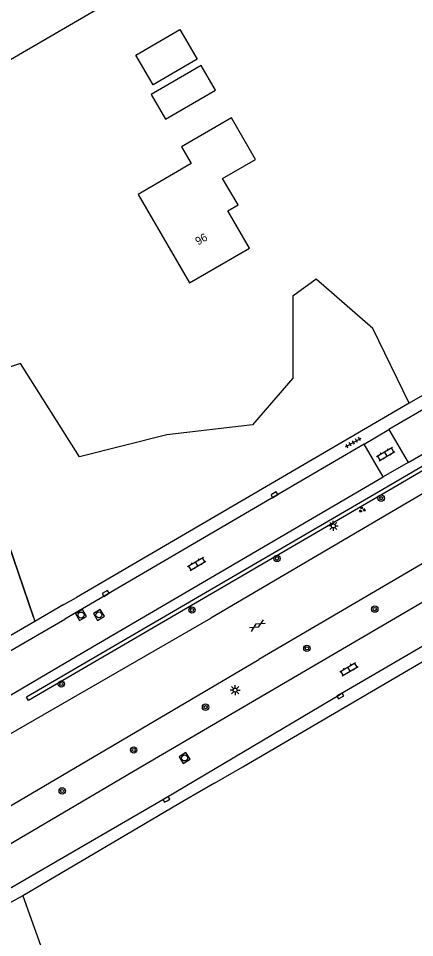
# Model space of a CAD drawing. Extents: x 135999 to 138000, y 396000 to 398501.
# Drawn here: x 137062.1 to 137111.6, y 397982.9 to 398097.7 of the extents above; entities that cross this region are included whole.
import ezdxf

# ---------------------------------------------------------------- set-up
doc = ezdxf.new("R2010")
doc.units = 0
for name, color, linetype in [('gg-afsc-draadraster', 7, 'Continuous'), ('gg-afsc-hekwerk', 7, 'Continuous'), ('gg-afsc-muur', 7, 'Continuous'), ('gg-anno-huisnummerreeks BGT', 7, 'Continuous'), ('gg-bbg-bijgebouw', 7, 'Continuous'), ('gg-bbg-hoofdgebouw', 7, 'Continuous'), ('gg-bbg-luifel en loopbrug', 7, 'Continuous'), ('gg-knt-verharding', 7, 'Continuous'), ('gt-grn-groengrens', 7, 'Continuous'), ('gt-grn-vlakafsluiter', 7, 'Continuous'), ('gt-symb-boom', 7, 'Continuous'), ('gt-symb-gesloten verharding', 7, 'Continuous'), ('gt-symb-groenvak', 7, 'Continuous'), ('gt-symb-klinker verharding', 7, 'Continuous'), ('gt-symb-kolk', 7, 'Continuous'), ('gt-symb-lichtmast', 7, 'Continuous'), ('gt-symb-rioolschacht', 7, 'Continuous'), ('gt-symb-tegel verharding', 7, 'Continuous')]:
    doc.layers.add(name, color=color, linetype=linetype)

# ---------------------------------------------------------------- blocks, each defined once
blk = doc.blocks.new('gt0-KL1')
at = {"layer": 'gt-symb-klinker verharding'}
for p, q in [((-1.15, 0.3), (1.15, 0.3)), ((-1, -0.3), (-1, 0.3)), ((-0.5, 0.3), (-0.5, 0.45)), ((0, -0.3), (0, 0.3)), ((0.5, 0.3), (0.5, 0.45)), ((1, -0.3), (1, 0.3)), ((-1.15, -0.3), (1.15, -0.3)), ((-0.5, -0.45), (-0.5, -0.3)), ((0.5, -0.45), (0.5, -0.3))]:
    blk.add_line(p, q, dxfattribs=at)
blk = doc.blocks.new('gt0-GESVH1')
at = {"layer": 'gt-symb-gesloten verharding'}
for p, q in [((-0.99, -0.26), (0.01, 0.24)), ((0.01, -0.26), (-0.99, 0.24)), ((0.01, 0.24), (1.01, -0.26)), ((1.01, 0.24), (0.01, -0.26))]:
    blk.add_line(p, q, dxfattribs=at)
blk = doc.blocks.new('gt0-RS')
at = {"layer": 'gt-symb-rioolschacht'}
blk.add_lwpolyline([(-0.5, -0.5), (0.5, -0.5), (0.5, 0.5), (-0.5, 0.5)], close=True, dxfattribs=at)
blk.add_circle((0, 0), 0.375, dxfattribs=at)
blk = doc.blocks.new('gt0-BOOM')
at = {"layer": 'gt-symb-boom'}
for radius in [0.4, 0.2]:
    blk.add_circle((0, 0), radius, dxfattribs=at)
blk = doc.blocks.new('gt0-KOLK')
at = {"layer": 'gt-symb-kolk'}
blk.add_lwpolyline([(0, 0), (0.38, 0), (0.38, 0.4), (-0.38, 0.4), (-0.38, 0), (0, 0)], dxfattribs=at)
blk = doc.blocks.new('gt0-TEG1')
at = {"layer": 'gt-symb-tegel verharding'}
for p, q in [((-1.12, 0), (1.13, 0)), ((-0.9, -0.25), (-0.9, 0.25)), ((-0.45, -0.25), (-0.45, 0.25)), ((0, -0.25), (0, 0.25)), ((0.45, -0.25), (0.45, 0.25)), ((0.9, -0.25), (0.9, 0.25))]:
    blk.add_line(p, q, dxfattribs=at)
blk = doc.blocks.new('gt0-LMAST')
at = {"layer": 'gt-symb-lichtmast'}
for p, q in [((-0.18, 0.17), (-0.45, 0.44)), ((-0.01, 0.25), (-0.01, 0.62)), ((0.17, 0.17), (0.44, 0.44)), ((-0.26, 0), (-0.63, 0)), ((-0.18, -0.18), (-0.45, -0.45)), ((-0.01, -0.25), (-0.01, -0.63)), ((0.44, -0.45), (0.17, -0.18)), ((0.24, 0), (0.62, 0))]:
    blk.add_line(p, q, dxfattribs=at)
blk.add_circle((-0.01, 0), 0.25, dxfattribs=at)
blk = doc.blocks.new('gt0-GRVAK')
at = {"layer": 'gt-symb-groenvak'}
for p, q in [((-0.11, 0.19), (-0.23, 0.24)), ((-0.18, 0.15), (0.09, 0.15)), ((-0.09, 0.21), (-0.16, 0.32)), ((-0.05, 0.21), (-0.05, 0.39)), ((0, 0.21), (0.06, 0.32)), ((0.02, 0.19), (0.13, 0.24)), ((0.26, -0.05), (0.2, 0.06)), ((0.3, -0.05), (0.3, 0.13)), ((0.35, -0.05), (0.41, 0.06)), ((-0.24, -0.23), (-0.36, -0.18)), ((-0.32, -0.26), (-0.05, -0.26)), ((-0.23, -0.21), (-0.29, -0.1)), ((-0.18, -0.2), (-0.18, -0.02)), ((-0.14, -0.21), (-0.07, -0.1)), ((-0.12, -0.23), (0, -0.18)), ((0.24, -0.07), (0.12, -0.02)), ((0.17, -0.11), (0.44, -0.11)), ((0.37, -0.07), (0.49, -0.02))]:
    blk.add_line(p, q, dxfattribs=at)

msp = doc.modelspace()

# ---------------------------------------------------------------- linework, layer by layer
at = {"layer": 'gg-afsc-draadraster'}
msp.add_lwpolyline([(137057.96, 398090.79), (137100.86, 398115.75), (137100.46, 398126.3)], dxfattribs=at)
at = {"layer": 'gg-afsc-hekwerk'}
for p, q in [((137090.12, 398004.24), (137119.92, 398021.63)), ((137086.6, 398002.2), (137082.84, 398000)), ((137082.84, 398000), (137062.59, 397988.12))]:
    msp.add_line(p, q, dxfattribs=at)
for points in [[(137063.96, 398022.91), (137060.2, 398033.9), (137056.31, 398032.91), (137050.4, 398050.53), (137054.15, 398051.9)], [(137062.59, 397988.12), (137091.34, 397907.95), (137101.18, 397914.31)]]:
    msp.add_lwpolyline(points, dxfattribs=at)
at = {"layer": 'gg-afsc-muur'}
msp.add_lwpolyline([(137057.96, 398090.79), (137043.84, 398082.69), (137054.15, 398051.9), (137050.4, 398050.53), (137056.31, 398032.91), (137060.2, 398033.9), (137063.96, 398022.91)], dxfattribs=at)
at = {"layer": 'gg-bbg-bijgebouw'}
msp.add_lwpolyline([(137078.67, 398088.2), (137080.44, 398085.14), (137086.71, 398088.78), (137084.93, 398091.84), (137078.67, 398088.2)], dxfattribs=at)
at = {"layer": 'gg-bbg-hoofdgebouw'}
for points in [[(137091.73, 398080.12), (137088.72, 398085.31), (137082.48, 398081.69), (137083.69, 398079.6), (137077.04, 398075.74), (137083.48, 398064.69)], [(137083.48, 398064.69), (137090.95, 398069.02), (137088.25, 398073.68), (137089.53, 398074.43), (137087.61, 398077.73), (137091.73, 398080.12)]]:
    msp.add_lwpolyline(points, dxfattribs=at)
at = {"layer": 'gg-bbg-luifel en loopbrug'}
msp.add_lwpolyline([(137082.27, 398096.36), (137084.44, 398092.65), (137078.93, 398089.43), (137076.76, 398093.14), (137082.27, 398096.36)], dxfattribs=at)
at = {"layer": 'gg-knt-verharding'}
for p, q in [((137227.32, 398096.59), (137092.13, 398017.65)), ((137162.43, 398077.88), (137108.4, 398046.35)), ((137110.82, 398042.25), (137150.89, 398065.65)), ((137117.1, 398053.24), (137110.95, 398049.65)), ((137110.95, 398049.65), (137069.33, 398025.36)), ((137105.3, 398044.55), (137108.4, 398046.35)), ((137108.4, 398046.35), (137110.82, 398042.25)), ((137107.71, 398040.44), (137105.3, 398044.55)), ((137110.82, 398042.25), (137107.71, 398040.44)), ((137070.12, 398018.51), (137107.71, 398040.44)), ((137067.72, 398024.5), (137064.13, 398022.4)), ((137067.72, 398024.5), (137069.33, 398025.36)), ((137048.15, 398000.96), (137086.11, 398022.78)), ((137064.13, 398022.4), (137059.71, 398019.82)), ((137060.82, 398018.6), (137067.85, 398022.66)), ((137062.18, 398000), (137092.13, 398017.65)), ((137086.6, 398002.2), (137090.12, 398004.24)), ((137050.79, 397993.35), (137062.18, 398000))]:
    msp.add_line(p, q, dxfattribs=at)
for points in [[(137229.68, 398094.56), (137162.15, 398055.3), (137148.3, 398047.2), (137146, 398045.84), (137143.33, 398044.2), (137125.13, 398032.34), (137119.16, 398028.65), (137114.88, 398026.07), (137077.87, 398004.49)], [(137234.27, 398091.79), (137165.01, 398051.45), (137147.21, 398041.05), (137145.83, 398040.19), (137127.74, 398028.41), (137122.26, 398024.99), (137117.96, 398022.39), (137102.35, 398013.3)], [(137149.42, 398061.21), (137149.42, 398061.21), (137138.59, 398053.56), (137086.11, 398022.78)], [(137105.3, 398044.55), (137094.19, 398038.04), (137067.85, 398022.66)], [(137046.78, 398004.93), (137061.7, 398013.55), (137070.12, 398018.51)], [(137053.74, 397984.82), (137060.93, 397989.03), (137080.41, 398000.31), (137102.35, 398013.3)], [(137077.87, 398004.49), (137064.56, 397996.64), (137052.34, 397989.49), (137051.89, 397990.24)], [(137062.59, 397988.12), (137059.49, 397986.46), (137060, 397985.39)]]:
    msp.add_lwpolyline(points, dxfattribs=at)
at = {"layer": 'gt-grn-groengrens'}
for points in [[(137110.95, 398049.65), (137106.39, 398058.97), (137099.32, 398065.14), (137096.39, 398063.01), (137096.39, 398052.8), (137091.34, 398046.93), (137080.63, 398045.72), (137069.68, 398042.97), (137062.3, 398054.6), (137054.15, 398051.9)], [(137148.23, 398062.01), (137147.98, 398062.44), (137109.16, 398039.75), (137063.07, 398012.93)], [(137148.23, 398062.01), (137109.42, 398039.32), (137063.32, 398012.49), (137063.07, 398012.93)]]:
    msp.add_lwpolyline(points, dxfattribs=at)
at = {"layer": 'gt-grn-vlakafsluiter'}
msp.add_line((137063.96, 398022.91), (137064.13, 398022.4), dxfattribs=at)

# ---------------------------------------------------------------- block references
at = {"layer": 'gt-symb-boom'}
for p in [(137107.44, 398037.79), (137094.41, 398030.26), (137083.77, 398023.82), (137106.64, 398023.93), (137098.15, 398019.03), (137067.42, 398014.57), (137085.47, 398011.68), (137076.48, 398006.32), (137067.54, 398001.21)]:
    msp.add_blockref('gt0-BOOM', p, dxfattribs=at)
at = {"layer": 'gt-symb-gesloten verharding', "rotation": 30.334805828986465}
msp.add_blockref('gt0-GESVH1', (137091.93, 398021.87), dxfattribs=at)
at = {"layer": 'gt-symb-groenvak'}
msp.add_blockref('gt0-GRVAK', (137105.05, 398036.37), dxfattribs=at)
at = {"layer": 'gt-symb-klinker verharding'}
for p, rotation in [((137108.02, 398043.3), 30.462640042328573), ((137084.37, 398029.58), 30.462640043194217), ((137103.41, 398016.43), 30.462640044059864)]:
    msp.add_blockref('gt0-KL1', p, dxfattribs=dict(at, rotation=rotation))
at = {"layer": 'gt-symb-kolk'}
for p, rotation in [((137094.19, 398038.04), 30.334805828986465), ((137073.07, 398025.71), 30.256437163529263), ((137102.24, 398013.24), -149.58676936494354), ((137080.66, 397999.99), 30.256437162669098)]:
    msp.add_blockref('gt0-KOLK', p, dxfattribs=dict(at, rotation=rotation))
at = {"layer": 'gt-symb-lichtmast'}
for p in [(137101.46, 398034.32), (137089.18, 398013.81)]:
    msp.add_blockref('gt0-LMAST', p, dxfattribs=at)
at = {"layer": 'gt-symb-rioolschacht'}
for p, rotation in [((137069.89, 398023.19), -149.20328608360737), ((137072.12, 398023.21), -148.45632658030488), ((137082.85, 398005.33), 31.75019690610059)]:
    msp.add_blockref('gt0-RS', p, dxfattribs=dict(at, rotation=rotation))
at = {"layer": 'gt-symb-tegel verharding', "rotation": 29.922486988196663}
msp.add_blockref('gt0-TEG1', (137103.96, 398044.74), dxfattribs=at)

# ---------------------------------------------------------------- texts
at = {"layer": 'gg-anno-huisnummerreeks BGT'}
msp.add_text('96', height=1, rotation=30.1, dxfattribs=at).set_placement((137084.54, 398069.35))

doc.saveas('drawing.dxf')
